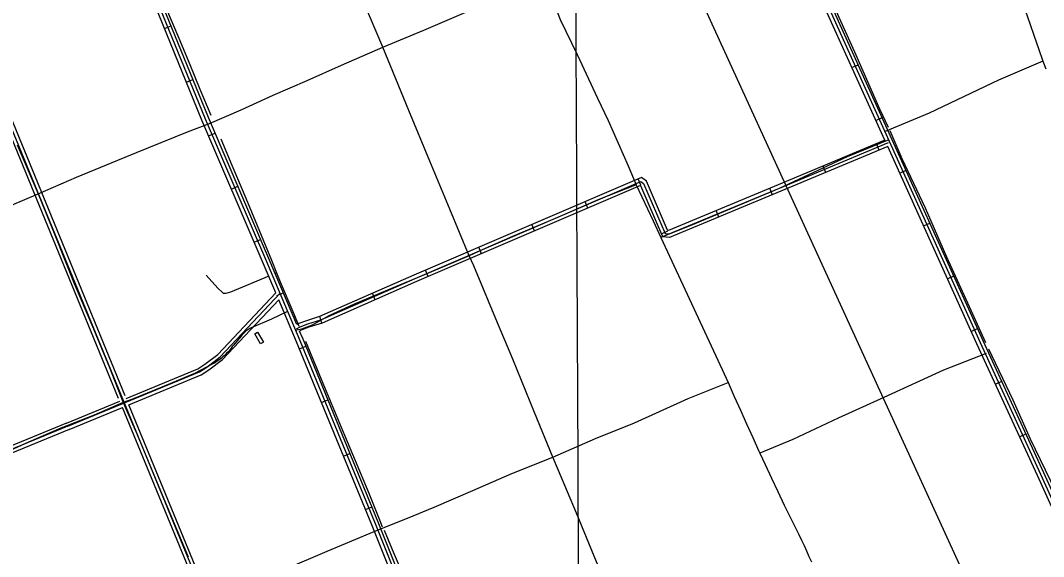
# Model space of a CAD drawing. Extents: x 3424494 to 3462436, y 522220 to 547718.
# Drawn here: x 3447292 to 3451711, y 534586 to 536899 of the extents above; entities that cross this region are included whole.
import ezdxf

# ---------------------------------------------------------------- set-up
doc = ezdxf.new("R2010")
doc.units = 0
for name, color, linetype in [('V-BLDG-OTLN', 7, 'Continuous'), ('V-DTCH-CNTR', 7, 'Continuous'), ('V-GRID-MAJR', 7, 'Continuous'), ('V-ROAD-CNTR', 7, 'Continuous'), ('V-TOPO-SHOR', 7, 'Continuous')]:
    doc.layers.add(name, color=color, linetype=linetype)

msp = doc.modelspace()

# ---------------------------------------------------------------- linework, layer by layer
at = {"layer": 'V-BLDG-OTLN'}
msp.add_lwpolyline([(3448315.5, 535554.8), (3448341, 535511.8), (3448329, 535504.6), (3448303.5, 535547.6)], close=True, dxfattribs=at)
at = {"layer": 'V-DTCH-CNTR'}
msp.add_line((3450176, 535267.8), (3450348.2, 535337), dxfattribs=at)
for points in [[(3449976, 534106), (3449964.6, 534123.5), (3449951.4, 534154.1), (3449881.6, 534321.8), (3449779.2, 534563.3), (3449693.2, 534772.7), (3449615.2, 534957.1), (3449591.5, 535014.9), (3449511.5, 535208.3), (3449418.7, 535437.3), (3449345.5, 535611.3), (3449249.9, 535840.2), (3449230.2, 535883.4), (3449146.8, 536085.2), (3449060, 536292.5), (3448969.2, 536511.1), (3448856.7, 536783.8), (3448770.6, 536989.1), (3448667.6, 537236.9), (3448549.5, 537509.7), (3448527.9, 537561.2), (3448441.8, 537767.2), (3448406.6, 537856.5)], [(3449191.6, 537834.7), (3449246.7, 537707.1), (3449368.7, 537451.6), (3449468.4, 537239.7), (3449541.2, 537072.9), (3449594.6, 536976.9), (3449623.5, 536903.1), (3449695.6, 536752.6), (3449783.8, 536564.1), (3449830.4, 536468.1), (3449917.2, 536272.1), (3449950.8, 536190.7), (3450024.9, 536034.5)], [(3446485.8, 535780.6), (3446586.6, 535825), (3446801.1, 535908.2), (3446910.8, 535953.3), (3447064.7, 536019.8), (3447252.4, 536101.9), (3447368.3, 536150.8), (3447533.9, 536222.8), (3447793.3, 536329.6), (3448013.4, 536418.9), (3448107.4, 536455.1), (3448245.4, 536514.3), (3448382.8, 536576.9), (3448530.4, 536640.1), (3448678.8, 536706.8), (3448856.7, 536783.8), (3449033.4, 536857.8), (3449255.5, 536952.6), (3449497.7, 537055.5), (3449541.2, 537072.9)], [(3451632.9, 536940.1), (3451652.1, 536886.2), (3451671, 536832.3), (3451689.8, 536778.3), (3451708.3, 536724.2), (3451721, 536690.4)], [(3451708.3, 536724.2), (3451516.7, 536642.5), (3451217.1, 536500), (3451026.3, 536420.5)], [(3451042.1, 536384.9), (3450862, 536311.1), (3450568.2, 536174.3), (3450204.5, 536022.1), (3450058.1, 535963.1)], [(3447276.7, 536362.4), (3447368.3, 536150.8), (3447440.1, 535974.1), (3447524, 535763.9), (3447600, 535586.5), (3447675.9, 535401.4), (3447735.5, 535251.1), (3447795.9, 535112.6), (3447874.5, 534921.2), (3447936.2, 534773), (3448015.5, 534585.1)], [(3449950.8, 536190.7), (3449790, 536126.3), (3449608.5, 536047.6), (3449416.7, 535966.9), (3449285.6, 535909), (3449230.2, 535883.4), (3449057, 535810.1), (3448877.6, 535735.5), (3448729.9, 535674.3), (3448623.6, 535624.5), (3448551.8, 535584.6), (3448505.6, 535567.2), (3448479.3, 535561.8)], [(3450024.9, 536034.5), (3450058.1, 535963.1), (3450323.2, 535394), (3450348.2, 535337), (3450375.2, 535276.2), (3450401.5, 535217.4), (3450428, 535158.6), (3450454.7, 535100), (3450481.6, 535041.5), (3450485.8, 535032.5), (3450508.7, 534983), (3450536, 534924.7), (3450563.5, 534866.4), (3450591.2, 534808.3), (3450619.1, 534750.2), (3450631, 534727.1), (3450642.6, 534703.9), (3450654.1, 534680.6), (3450665.3, 534657.2), (3450676.3, 534633.7), (3450687.1, 534610.2), (3450697.7, 534586.5), (3450708.1, 534562.7)], [(3448442, 535641.5), (3448376.4, 535610.5), (3448287.4, 535573.6), (3448282.5, 535570.7), (3448277.8, 535567.6), (3448273.1, 535564.3), (3448268.6, 535560.9), (3448264.2, 535557.2), (3448260, 535553.5), (3448255.8, 535549.5), (3448251.9, 535545.5), (3448248.1, 535541.2), (3448244.5, 535536.9), (3448211.1, 535498), (3448206.7, 535491.9), (3448202.1, 535485.9), (3448197.3, 535480), (3448192.4, 535474.3), (3448187.3, 535468.7), (3448182.1, 535463.2), (3448176.8, 535457.9), (3448171.2, 535452.8), (3448165.6, 535447.8), (3448159.8, 535442.9), (3448153.9, 535438.2), (3448147.8, 535433.7), (3448141.7, 535429.4), (3448135.4, 535425.2), (3448129, 535421.2), (3448122.5, 535417.3), (3448043.6, 535375.9), (3447902.2, 535317.4), (3447775.9, 535265), (3447735.5, 535251.1), (3447610.6, 535196.6), (3447466.4, 535139.5), (3447326.3, 535080.4), (3447137.2, 534995.5)], [(3451462.9, 535461.8), (3451279.3, 535390.3), (3451021.1, 535272.6), (3450823.7, 535183), (3450628.6, 535091), (3450485.8, 535032.5)], [(3447055.1, 533962.6), (3447163.4, 534003.6), (3447285.6, 534055.3), (3447461.5, 534123.1), (3447617.4, 534187.6), (3447689.8, 534216.5), (3447813.3, 534269.6), (3447957.6, 534332.1), (3448094.1, 534389.6), (3448239.7, 534451.4), (3448438.4, 534532.7), (3448615.7, 534609.4), (3448802, 534686.7), (3448836.4, 534702), (3448963.4, 534751.7), (3449079.3, 534799.4), (3449246.3, 534871.4), (3449414.6, 534944.7), (3449591.5, 535014.9), (3449775.7, 535094.9), (3449943.4, 535163.5), (3450176, 535267.8)]]:
    msp.add_lwpolyline(points, dxfattribs=at)
at = {"layer": 'V-GRID-MAJR'}
msp.add_spline([(3449734.4, 527705.5), (3449706.2, 533763.4), (3449677.9, 539824.3), (3449649.7, 545888.3)], degree=3, dxfattribs=at)
at = {"layer": 'V-ROAD-CNTR'}
for p, q in [((3447914.1, 536864.5), (3447941.9, 536875.9)), ((3450883.3, 536696.1), (3450910.6, 536708.5)), ((3448008.6, 536633.1), (3448036.4, 536644.4)), ((3450986.7, 536468.5), (3451014, 536480.9)), ((3448104.3, 536401.8), (3448131.9, 536413.7)), ((3451001.2, 536339.9), (3450989.7, 536367.6)), ((3450770.6, 536243.5), (3450759, 536271.1)), ((3451089.8, 536240.8), (3451117.2, 536253.2)), ((3449972, 536188.7), (3449960.2, 536216.2)), ((3448202.9, 536172.1), (3448230.5, 536183.9)), ((3450539.8, 536147.1), (3450528.3, 536174.8)), ((3449742.2, 536090.1), (3449730.4, 536117.7)), ((3450308.9, 536051.3), (3450297.4, 536079)), ((3449512.5, 535991.6), (3449500.6, 536019.2)), ((3450060.4, 535979.4), (3450087.9, 535991.3)), ((3451192.8, 536013), (3451220.2, 536025.4)), ((3448301.5, 535942.3), (3448329.1, 535954.2)), ((3449282.7, 535893.1), (3449270.9, 535920.6)), ((3449052.9, 535794.5), (3449041.1, 535822.1)), ((3451295.8, 535785.2), (3451323.2, 535797.6)), ((3448399.5, 535712.4), (3448427.1, 535724.1)), ((3448823.9, 535694.6), (3448811.9, 535722.1)), ((3448593.5, 535593.6), (3448584.4, 535622.2)), ((3451398.8, 535557.4), (3451426.1, 535569.8)), ((3448496.7, 535482.3), (3448524.5, 535493.7)), ((3451502.9, 535330), (3451530.2, 535342.5)), ((3448591.9, 535251.1), (3448619.7, 535262.6)), ((3451607.3, 535102.8), (3451634.6, 535115.4)), ((3448687.2, 535020), (3448714.9, 535031.4)), ((3448782.4, 534788.8), (3448810.1, 534800.2))]:
    msp.add_line(p, q, dxfattribs=at)
for points in [[(3451025.7, 536382.7), (3450891.8, 536677.3), (3450645.3, 537223.3), (3450582.8, 537357.8), (3450393.1, 537773.3), (3450215.7, 538161.7), (3450082.3, 538431), (3450021, 538551.5), (3449961.6, 538655.7), (3449869.9, 538851.5), (3449745.6, 539103), (3449522.3, 539601.2), (3449326.6, 540024.5), (3449141, 540432.1), (3448954.6, 540857.2), (3448922.6, 540894.9)], [(3448934.1, 540904.6), (3448967.5, 540865.2), (3449154.7, 540438.2), (3449340.2, 540030.7), (3449536, 539607.4), (3449759.2, 539109.3), (3449883.4, 538858), (3449975, 538662.6), (3450034.2, 538558.6), (3450095.7, 538437.8), (3450229.2, 538168.2), (3450406.7, 537779.6), (3450596.4, 537364.1), (3450658.9, 537229.5), (3450905.4, 536683.5), (3451051.3, 536362.5), (3451436.6, 535510.3), (3451698, 534941.4), (3451849.5, 534608.9)], [(3451863.1, 534615.1), (3451711.7, 534947.7), (3451450.2, 535516.5), (3451064.9, 536368.7), (3450919.1, 536689.7), (3450672.5, 537235.7), (3450610, 537370.4), (3450420.4, 537785.8), (3450242.7, 538174.6), (3450109.1, 538444.5), (3450047.4, 538565.8), (3449988.3, 538669.5), (3449896.9, 538864.5), (3449772.8, 539115.7), (3449549.6, 539613.6), (3449353.8, 540037), (3449168.4, 540444.3), (3448980.3, 540873.3), (3448945.5, 540914.3)], [(3448394.5, 535724.2), (3448339.9, 535852.8), (3448075.6, 536468.9), (3447788, 537173.7), (3447498, 537860.1)], [(3447511.8, 537865.9), (3447801.8, 537179.5), (3448089.4, 536474.7), (3448353.7, 535858.7), (3448498.1, 535518.2), (3448823.2, 534729.2), (3449003.3, 534278.4), (3449177.5, 533861.7), (3449393.4, 533364.3)], [(3448485.3, 535586.9), (3448367.5, 535864.5), (3448103.2, 536480.5), (3447815.7, 537185.2), (3447525.6, 537871.8)], [(3448228.2, 534065.4), (3447737.6, 535254.6), (3447163.6, 536648.5), (3446739.2, 537673.8)], [(3447743.4, 535280), (3447177.4, 536654.2), (3446758.9, 537665.5)], [(3447715.7, 535268.6), (3447149.7, 536642.8), (3446731, 537654.4)], [(3451025.7, 536382.7), (3450582, 536197.1), (3450091.2, 535993.4), (3450086.8, 535993.9), (3449995.5, 536205.3), (3449973.7, 536222.1), (3448990.6, 535800.5), (3448583.7, 535621.9), (3448527.8, 535604), (3448494.2, 535591.4), (3448485.3, 535586.9)], [(3448484.3, 535569.5), (3448500.3, 535577.7), (3448532.7, 535589.8), (3448589, 535607.9), (3448996.6, 535786.7), (3449971.5, 536204.8), (3449983.3, 536195.8), (3450076.5, 535979.9), (3450093.4, 535978.1), (3450587.8, 536183.3), (3451041.6, 536373.1)], [(3451038.1, 536355.3), (3450593.6, 536169.4), (3450095.7, 535962.8), (3450066.2, 535965.9), (3449971, 536186.3), (3449969.4, 536187.5), (3449002.6, 535773), (3448594.3, 535593.9), (3448537.7, 535575.7), (3448506.4, 535564), (3448497.1, 535559.2)], [(3451835.8, 534602.6), (3451684.4, 534935.2), (3451422.9, 535504), (3451038.1, 536355.3)], [(3447496.1, 535148.2), (3448065.2, 535382.9), (3448097.2, 535403.7), (3448153.6, 535447.3), (3448413.5, 535722.5)], [(3447748.2, 535268.4), (3448058.2, 535396.3), (3448088.5, 535415.9), (3448143.5, 535458.5), (3448394.5, 535724.2)], [(3447759.6, 535240.6), (3448072.2, 535369.6), (3448105.8, 535391.4), (3448163.7, 535436.2), (3448407.3, 535694.1)], [(3449379.6, 533358.3), (3449163.7, 533855.8), (3448989.4, 534272.8), (3448809.3, 534723.6), (3448484.3, 535512.4), (3448407.3, 535694.1)], [(3449407.2, 533370.3), (3449191.3, 533867.6), (3449017.1, 534284.1), (3448837.1, 534734.8), (3448512, 535524), (3448497.1, 535559.2)], [(3447490.3, 535162), (3447720.4, 535256.9)], [(3448242, 534071.1), (3447759.6, 535240.6)], [(3447501.8, 535134.3), (3447731.9, 535229.2)], [(3448214.3, 534059.6), (3447731.9, 535229.2)], [(3447496.1, 535148.2), (3447071.6, 534974), (3446892.7, 534891.6), (3446803.9, 534856.4), (3446763.7, 534833.9), (3446722.1, 534784.4), (3446683.5, 534741.2), (3446661.9, 534728), (3446406.9, 534656.4), (3446282.8, 534613.6), (3446206, 534599.1)], [(3447490.4, 535162), (3447065.7, 534987.8), (3446886.8, 534905.4), (3446797.4, 534869.9), (3446790, 534865.8)], [(3447501.8, 535134.3), (3447077.6, 534960.3), (3446898.6, 534877.9), (3446810.3, 534842.8), (3446799.9, 534837)]]:
    msp.add_lwpolyline(points, dxfattribs=at)
at = {"layer": 'V-TOPO-SHOR'}
msp.add_line((3448391.5, 535808.2), (3448397.9, 535810.6), dxfattribs=at)
for points in [[(3450636, 537331), (3450740.8, 537105.8), (3450894.3, 536763.5), (3451001.6, 536518.7), (3451040.1, 536439.2)], [(3447798.1, 537248.8), (3447861.1, 537097.3), (3447918.7, 536958.2), (3447975.5, 536822.7), (3448023, 536709.3), (3448067, 536603), (3448114.4, 536490.3)], [(3450177.8, 537105.9), (3450839.1, 535659.6), (3451526.9, 534161), (3451818, 533507.5), (3452497, 532017.5)], [(3448157.1, 536388.8), (3448205.1, 536274.8), (3448264.7, 536132.3), (3448313.5, 536014.8), (3448376.5, 535865.3), (3448397.9, 535810.6), (3448413, 535772.2), (3448472, 535633.1), (3448493.6, 535581)], [(3451047, 536424), (3451099.4, 536303.3), (3451199.8, 536091.5), (3451292.3, 535879.7), (3451375.2, 535697.4), (3451460.7, 535509.8)], [(3448093.2, 535800.2), (3448144.5, 535744.8), (3448162.8, 535726.5), (3448167.4, 535722.6), (3448169, 535722.5), (3448179.6, 535723.2), (3448199.7, 535728.1), (3448365.5, 535797.5)], [(3448522.1, 535514.9), (3448589.8, 535352.2), (3448640.6, 535230.6), (3448690.7, 535110.3), (3448737.5, 535001.1), (3448795.7, 534859.3), (3448843.1, 534743.9), (3448854.6, 534714)], [(3451472.9, 535482.9), (3451578.6, 535262.2), (3451652.8, 535094.2), (3451782.1, 534826.9), (3451865.8, 534633.9), (3451877.2, 534609.8)], [(3448862, 534699.4), (3448897.3, 534616), (3448931.1, 534536), (3448988, 534401.2), (3449030, 534300.3), (3449073.4, 534196.1), (3449099.8, 534130), (3449105.2, 534116.8), (3449107.8, 534100.2), (3449109.1, 534088.4), (3449111.7, 534078.7), (3449155.1, 533975.8), (3449207.3, 533854.8)]]:
    msp.add_lwpolyline(points, dxfattribs=at)

doc.saveas('drawing.dxf')
